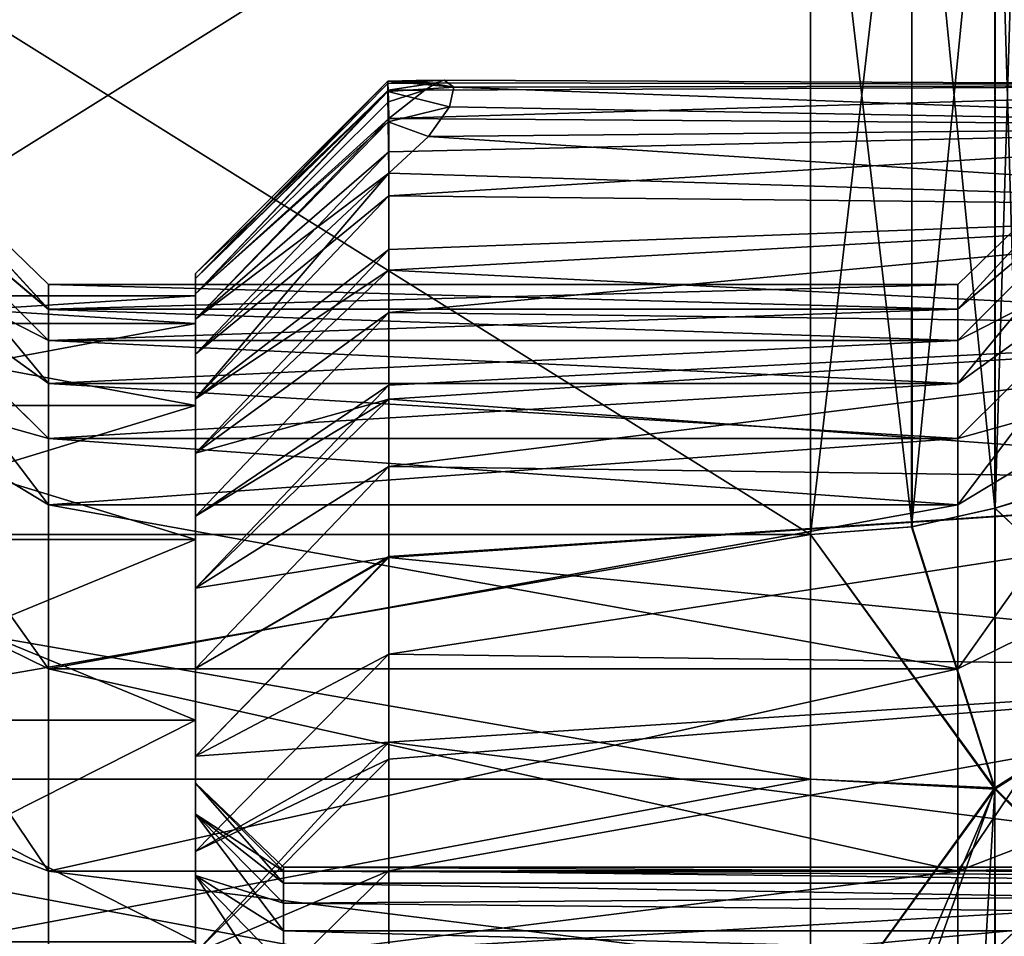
# Model space of a CAD drawing. Header units: metres. Extents: x -62 to 150, y -92 to 92.
# Tile 459 of 656: x -33.74 to -28.14, y 65.61 to 70.82. Entities that reach past the tile are written whole.
import ezdxf

# ---------------------------------------------------------------- set-up
doc = ezdxf.new("R2010")
doc.units = ezdxf.units.M
doc.layers.add('solid_500615', color=7, linetype='CONTINUOUS')

msp = doc.modelspace()

# ---------------------------------------------------------------- linework, layer by layer
at = {"layer": 'solid_500615'}
for points in [[(-29.239401, 72.892303, -8.839519), (-37.239399, 67.892303, -17.499773), (-37.239399, 72.892303, -8.839519)], [(-29.239401, 72.892303, -8.839519), (-29.239401, 67.892303, -17.499773), (-37.239399, 67.892303, -17.499773)], [(-29.239401, 67.892303, 3.160481), (-37.239399, 72.892303, -5.499773), (-37.239399, 67.892303, 3.160481)], [(-29.239401, 67.892303, 3.160481), (-29.239401, 72.892303, -5.499773), (-37.239399, 72.892303, -5.499773)], [(-28.660364, 72.847832, -8.916543), (-29.239401, 67.892303, -17.499773), (-29.239401, 72.892303, -8.839519)], [(-28.659792, 67.936859, 3.083315), (-29.239401, 72.892303, -5.499773), (-29.239401, 67.892303, 3.160481)], [(-28.66411, 72.848602, -5.424078), (-29.239401, 72.892303, -5.499773), (-28.659792, 67.936859, 3.083315)], [(-28.660364, 72.847832, -8.916543), (-28.664459, 67.935951, -17.424171), (-29.239401, 67.892303, -17.499773)], [(-28.189365, 72.743301, -9.097605), (-28.664459, 67.935951, -17.424171), (-28.660364, 72.847832, -8.916543)], [(-28.66411, 72.848602, -5.424078), (-28.659792, 67.936859, 3.083315), (-28.189236, 68.041336, 2.902354)], [(-28.66411, 72.848602, -5.424078), (-28.189236, 68.041336, 2.902354), (-28.188202, 72.743202, -5.241516)], [(-28.189365, 72.743301, -9.097605), (-28.18821, 68.041405, -17.241522), (-28.664459, 67.935951, -17.424171)], [(-28.049778, 72.699028, -9.174283), (-28.18821, 68.041405, -17.241522), (-28.189365, 72.743301, -9.097605)], [(-28.188202, 72.743202, -5.241516), (-28.189236, 68.041336, 2.902354), (-28.050165, 68.085434, 2.825976)], [(-28.049778, 72.699028, -9.174283), (-28.085726, 68.073235, -17.186396), (-28.18821, 68.041405, -17.241522)], [(-28.084993, 72.711136, -5.185978), (-28.188202, 72.743202, -5.241516), (-28.050165, 68.085434, 2.825976)], [(-31.645124, 70.471779, -7.169172), (-32.739399, 69.377075, -7.169646), (-32.739399, 69.348419, -6.432727)], [(-31.645878, 70.4133, -8.267622), (-32.739399, 69.377075, -7.169646), (-31.645124, 70.471779, -7.169172)], [(-31.644474, 70.458984, -6.639155), (-31.645124, 70.471779, -7.169172), (-32.739399, 69.348419, -6.432727)], [(-31.644474, 70.458984, -6.639155), (-32.739399, 69.348419, -6.432727), (-31.643303, 70.419594, -6.107407)], [(-31.645878, 70.4133, -8.267622), (-31.645124, 70.471779, -7.169172), (-31.269167, 70.437851, -8.080277)], [(-31.644474, 70.458984, -6.639155), (-31.484598, 70.474556, -7.169083), (-31.645124, 70.471779, -7.169172)], [(-31.269167, 70.437851, -8.080277), (-31.645124, 70.471779, -7.169172), (-31.484598, 70.474556, -7.169083)], [(-31.644474, 70.458984, -6.639155), (-31.324076, 70.477501, -7.168989), (-31.484598, 70.474556, -7.169083)], [(-31.644474, 70.458984, -6.639155), (-31.368038, 70.462868, -6.616057), (-31.324076, 70.477501, -7.168989)], [(-31.644474, 70.458984, -6.639155), (-31.643303, 70.419594, -6.107407), (-31.368038, 70.462868, -6.616057)], [(-31.643303, 70.419594, -6.107407), (-31.435246, 70.420349, -6.076768), (-31.368038, 70.462868, -6.616057)], [(-31.269167, 70.437851, -8.080277), (-31.484598, 70.474556, -7.169083), (-31.324076, 70.477501, -7.168989)], [(-25.239401, 70.448204, -6.386662), (-31.368038, 70.462868, -6.616057), (-31.435246, 70.420349, -6.076768)], [(-25.239401, 70.448204, -7.952631), (-31.324076, 70.477501, -7.168989), (-31.368038, 70.462868, -6.616057)], [(-25.239401, 70.448204, -6.386662), (-25.239401, 70.448204, -7.952631), (-31.368038, 70.462868, -6.616057)], [(-25.239401, 70.448204, -7.952631), (-31.269167, 70.437851, -8.080277), (-31.324076, 70.477501, -7.168989)], [(-34.739399, 70.441521, -8.036138), (-33.5774, 69.173531, -8.789777), (-33.5774, 69.315498, -7.169213)], [(-34.739399, 70.155579, -9.746681), (-33.5774, 69.173531, -8.789777), (-34.739399, 70.441521, -8.036138)], [(-34.739399, 70.441521, -8.036138), (-33.5774, 69.315498, -7.169213), (-34.739399, 70.441452, -6.302281)], [(-34.739399, 70.441452, -6.302281), (-33.5774, 69.315498, -7.169213), (-33.5774, 69.173378, -5.548654)], [(-34.739399, 70.441452, -6.302281), (-33.5774, 69.173378, -5.548654), (-34.739399, 70.155357, -4.591743)], [(-31.643303, 70.419594, -6.107407), (-32.739399, 69.348419, -6.432727), (-32.739399, 69.262024, -5.704052)], [(-31.643303, 70.419594, -6.107407), (-32.739399, 69.262024, -5.704052), (-31.641611, 70.353241, -5.57526)], [(-31.645878, 70.4133, -8.267622), (-32.739399, 69.262024, -8.63524), (-32.739399, 69.348419, -7.906565)], [(-31.64397, 70.239479, -9.368587), (-32.739399, 69.262024, -8.63524), (-31.645878, 70.4133, -8.267622)], [(-31.645878, 70.4133, -8.267622), (-32.739399, 69.348419, -7.906565), (-32.739399, 69.377075, -7.169646)], [(-31.645878, 70.4133, -8.267622), (-31.269167, 70.437851, -8.080277), (-31.294762, 70.326439, -8.942414)], [(-31.64397, 70.239479, -9.368587), (-31.645878, 70.4133, -8.267622), (-31.294762, 70.326439, -8.942414)], [(-31.643303, 70.419594, -6.107407), (-31.641611, 70.353241, -5.57526), (-31.435246, 70.420349, -6.076768)], [(-31.641611, 70.353241, -5.57526), (-31.6394, 70.259628, -5.044088), (-31.435246, 70.420349, -6.076768)], [(-25.239401, 70.448204, -6.386662), (-31.435246, 70.420349, -6.076768), (-31.6394, 70.259628, -5.044088)], [(-25.239401, 70.214806, -4.838183), (-25.239401, 70.448204, -6.386662), (-31.6394, 70.259628, -5.044088)], [(-25.239401, 70.214806, -9.501109), (-31.294762, 70.326439, -8.942414), (-31.269167, 70.437851, -8.080277)], [(-25.239401, 70.448204, -7.952631), (-25.239401, 70.214806, -9.501109), (-31.269167, 70.437851, -8.080277)], [(-28.4014, 69.315498, -7.169735), (-27.239401, 70.441475, -8.036684), (-27.239401, 70.44149, -6.302788)], [(-28.4014, 69.17347, -5.549134), (-27.239401, 70.44149, -6.302788), (-27.239401, 70.155479, -4.59221)], [(-28.4014, 69.315498, -7.169735), (-27.239401, 70.44149, -6.302788), (-28.4014, 69.17347, -5.549134)], [(-28.4014, 69.173431, -8.790337), (-27.239401, 70.155434, -9.747261), (-27.239401, 70.441475, -8.036684)], [(-28.4014, 69.173431, -8.790337), (-27.239401, 70.441475, -8.036684), (-28.4014, 69.315498, -7.169735)], [(-31.641611, 70.353241, -5.57526), (-32.739399, 69.262024, -5.704052), (-31.6394, 70.259628, -5.044088)], [(-31.64397, 70.239479, -9.368587), (-31.294762, 70.326439, -8.942414), (-31.413843, 70.157356, -9.739872)], [(-25.239401, 70.214806, -9.501109), (-31.413843, 70.157356, -9.739872), (-31.294762, 70.326439, -8.942414)], [(-31.6394, 70.259628, -5.044088), (-32.739399, 69.262024, -5.704052), (-32.739399, 69.117844, -4.979777)], [(-31.6394, 70.068871, -4.272076), (-31.6394, 70.259628, -5.044088), (-32.739399, 69.117844, -4.979777)], [(-31.64397, 70.239479, -9.368587), (-32.739399, 69.117844, -9.359514), (-32.739399, 69.262024, -8.63524)], [(-31.64397, 70.239479, -9.368587), (-31.6394, 69.94754, -10.459698), (-32.739399, 69.117844, -9.359514)], [(-31.64397, 70.239479, -9.368587), (-31.413843, 70.157356, -9.739872), (-31.6394, 69.94754, -10.459698)], [(-25.239401, 70.214806, -4.838183), (-31.6394, 70.259628, -5.044088), (-31.6394, 70.068871, -4.272076)], [(-25.239401, 70.214806, -4.838183), (-31.6394, 70.068871, -4.272076), (-31.6394, 69.820099, -3.516756)], [(-25.239401, 69.753227, -3.341785), (-25.239401, 70.214806, -4.838183), (-31.6394, 69.820099, -3.516756)], [(-25.239401, 70.214806, -9.501109), (-25.239401, 69.753227, -10.997506), (-31.413843, 70.157356, -9.739872)], [(-34.739399, 70.155579, -9.746681), (-33.5774, 68.996948, -9.584892), (-33.5774, 69.173531, -8.789777)], [(-34.739399, 69.590988, -11.387531), (-33.5774, 68.996948, -9.584892), (-34.739399, 70.155579, -9.746681)], [(-34.739399, 70.155357, -4.591743), (-33.5774, 69.173378, -5.548654), (-33.5774, 68.996719, -4.753545)], [(-34.739399, 70.155357, -4.591743), (-33.5774, 68.996719, -4.753545), (-33.5774, 68.751137, -3.976503)], [(-34.739399, 70.155357, -4.591743), (-33.5774, 68.751137, -3.976503), (-34.739399, 69.590622, -2.950929)], [(-25.239401, 69.753227, -10.997506), (-31.6394, 69.94754, -10.459698), (-31.413843, 70.157356, -9.739872)], [(-28.401402, 68.996841, -4.754003), (-27.239401, 70.155479, -4.59221), (-27.239401, 69.590805, -2.951344)], [(-28.4014, 69.17347, -5.549134), (-27.239401, 70.155479, -4.59221), (-28.401402, 68.996841, -4.754003)], [(-28.401402, 68.751228, -10.362532), (-27.239401, 69.590729, -11.38812), (-27.239401, 70.155434, -9.747261)], [(-28.401402, 68.996796, -9.585466), (-27.239401, 70.155434, -9.747261), (-28.4014, 69.173431, -8.790337)], [(-28.401402, 68.751228, -10.362532), (-27.239401, 70.155434, -9.747261), (-28.401402, 68.996796, -9.585466)], [(-31.6394, 70.068871, -4.272076), (-32.739399, 69.117844, -4.979777), (-32.739399, 68.918533, -4.271839)], [(-31.6394, 69.820099, -3.516756), (-31.6394, 70.068871, -4.272076), (-32.739399, 68.918533, -4.271839)], [(-31.6394, 69.94754, -10.459698), (-32.739399, 68.663658, -10.757338), (-32.739399, 68.918533, -10.067452)], [(-31.6394, 69.395554, -11.806623), (-32.739399, 68.663658, -10.757338), (-31.6394, 69.94754, -10.459698)], [(-31.6394, 69.94754, -10.459698), (-32.739399, 68.918533, -10.067452), (-32.739399, 69.117844, -9.359514)], [(-25.239401, 69.753227, -10.997506), (-31.6394, 69.395554, -11.806623), (-31.6394, 69.94754, -10.459698)], [(-31.6394, 69.820099, -3.516756), (-32.739399, 68.918533, -4.271839), (-32.739399, 68.663658, -3.581954)], [(-31.6394, 69.514763, -2.782478), (-31.6394, 69.820099, -3.516756), (-32.739399, 68.663658, -3.581954)], [(-25.239401, 69.753227, -3.341785), (-31.6394, 69.820099, -3.516756), (-31.6394, 69.514763, -2.782478)], [(-25.239401, 69.753227, -10.997506), (-25.239401, 69.073784, -12.408396), (-31.6394, 69.395554, -11.806623)], [(-25.239401, 69.753227, -3.341785), (-31.6394, 69.514763, -2.782478), (-31.6394, 69.154617, -2.073474)], [(-25.239401, 69.073784, -1.930896), (-25.239401, 69.753227, -3.341785), (-31.6394, 69.154617, -2.073474)], [(-34.739399, 69.590988, -11.387531), (-33.5774, 68.438896, -11.114714), (-33.5774, 68.751442, -10.361951)], [(-34.739399, 68.763908, -12.911776), (-33.5774, 68.438896, -11.114714), (-34.739399, 69.590988, -11.387531)], [(-34.739399, 69.590988, -11.387531), (-33.5774, 68.751442, -10.361951), (-33.5774, 68.996948, -9.584892)], [(-34.739399, 69.590622, -2.950929), (-33.5774, 68.751137, -3.976503), (-33.5774, 68.438522, -3.223772)], [(-34.739399, 69.590622, -2.950929), (-33.5774, 68.438522, -3.223772), (-33.5774, 68.061378, -2.501383)], [(-34.739399, 69.590622, -2.950929), (-33.5774, 68.061378, -2.501383), (-34.739399, 68.763428, -1.426786)], [(-28.401402, 68.438705, -3.224169), (-27.239401, 69.590805, -2.951344), (-27.239401, 68.763649, -1.427123)], [(-28.401402, 68.751289, -3.976933), (-27.239401, 69.590805, -2.951344), (-28.401402, 68.438705, -3.224169)], [(-28.401402, 68.996841, -4.754003), (-27.239401, 69.590805, -2.951344), (-28.401402, 68.751289, -3.976933)], [(-28.401402, 68.438629, -11.11529), (-27.239401, 69.590729, -11.38812), (-28.401402, 68.751228, -10.362532)], [(-28.4014, 68.061493, -11.837709), (-27.239401, 69.590729, -11.38812), (-28.401402, 68.438629, -11.11529)], [(-28.4014, 68.061493, -11.837709), (-27.239401, 68.76355, -12.91232), (-27.239401, 69.590729, -11.38812)], [(-31.6394, 69.514763, -2.782478), (-32.739399, 68.663658, -3.581954), (-32.739399, 68.354591, -2.911255)], [(-31.6394, 69.154617, -2.073474), (-31.6394, 69.514763, -2.782478), (-32.739399, 68.354591, -2.911255)], [(-31.6394, 69.395554, -11.806623), (-32.739399, 68.354591, -11.428037), (-32.739399, 68.663658, -10.757338)], [(-31.6394, 69.395554, -11.806623), (-31.6394, 68.662216, -13.064048), (-32.739399, 68.354591, -11.428037)], [(-25.239401, 69.073784, -12.408396), (-31.6394, 68.662216, -13.064048), (-31.6394, 69.395554, -11.806623)], [(-32.739399, 69.348419, -6.432727), (-32.739399, 69.377075, -7.169646), (-32.739399, 69.348419, -7.906565)], [(-32.739399, 69.348419, -6.432727), (-32.739399, 69.348419, -7.906565), (-32.739399, 69.262024, -8.63524)], [(-32.739399, 69.262024, -5.704052), (-32.739399, 69.348419, -6.432727), (-32.739399, 69.262024, -8.63524)], [(-28.4014, 69.315498, -7.169735), (-33.5774, 69.315498, -7.169213), (-33.5774, 69.173531, -8.789777)], [(-28.4014, 69.173431, -8.790337), (-28.4014, 69.315498, -7.169735), (-33.5774, 69.173531, -8.789777)], [(-28.4014, 69.17347, -5.549134), (-33.5774, 69.173378, -5.548654), (-33.5774, 69.315498, -7.169213)], [(-28.4014, 69.315498, -7.169735), (-28.4014, 69.17347, -5.549134), (-33.5774, 69.315498, -7.169213)], [(-32.739399, 69.25, -7.169646), (-35.239399, 69.25, -7.169646), (-35.239399, 69.092514, -5.470016)], [(-32.739399, 69.092514, -8.869275), (-35.239399, 69.092514, -8.869275), (-35.239399, 69.25, -7.169646)], [(-32.739399, 69.25, -7.169646), (-32.739399, 69.092514, -8.869275), (-35.239399, 69.25, -7.169646)], [(-32.739399, 69.092514, -5.470016), (-32.739399, 69.25, -7.169646), (-35.239399, 69.092514, -5.470016)], [(-32.739399, 69.262024, -5.704052), (-32.739399, 69.262024, -8.63524), (-32.739399, 69.117844, -9.359514)], [(-32.739399, 69.117844, -4.979777), (-32.739399, 69.262024, -5.704052), (-32.739399, 69.117844, -9.359514)], [(-32.739399, 69.25, -7.169646), (-32.739399, 65.5, -7.169646), (-32.739399, 65.362083, -8.393591)], [(-32.739399, 69.092514, -5.470016), (-32.739399, 65.5, -7.169646), (-32.739399, 69.25, -7.169646)], [(-32.739399, 69.25, -7.169646), (-32.739399, 65.362083, -8.393591), (-32.739399, 69.092514, -8.869275)], [(-28.4014, 69.173431, -8.790337), (-33.5774, 69.173531, -8.789777), (-33.5774, 68.996948, -9.584892)], [(-28.4014, 69.17347, -5.549134), (-28.401402, 68.996841, -4.754003), (-33.5774, 69.173378, -5.548654)], [(-28.401402, 68.996796, -9.585466), (-28.4014, 69.173431, -8.790337), (-33.5774, 68.996948, -9.584892)], [(-28.401402, 68.996841, -4.754003), (-33.5774, 68.996719, -4.753545), (-33.5774, 69.173378, -5.548654)], [(-31.6394, 69.154617, -2.073474), (-32.739399, 68.354591, -2.911255), (-32.739399, 67.996178, -2.270963)], [(-31.6394, 68.741737, -1.393827), (-31.6394, 69.154617, -2.073474), (-32.739399, 67.996178, -2.270963)], [(-32.739399, 69.117844, -4.979777), (-32.739399, 69.117844, -9.359514), (-32.739399, 68.918533, -10.067452)], [(-32.739399, 68.918533, -4.271839), (-32.739399, 69.117844, -4.979777), (-32.739399, 68.918533, -10.067452)], [(-25.239401, 69.073784, -1.930896), (-31.6394, 69.154617, -2.073474), (-31.6394, 68.741737, -1.393827)], [(-32.739399, 69.092514, -5.470016), (-35.239399, 69.092514, -5.470016), (-35.239399, 68.625397, -3.828244)], [(-32.739399, 69.092514, -5.470016), (-35.239399, 68.625397, -3.828244), (-32.739399, 68.625397, -3.828244)], [(-32.739399, 68.625397, -10.511048), (-35.239399, 68.625397, -10.511048), (-35.239399, 69.092514, -8.869275)], [(-32.739399, 69.092514, -8.869275), (-32.739399, 68.625397, -10.511048), (-35.239399, 69.092514, -8.869275)], [(-32.739399, 69.092514, -5.470016), (-32.739399, 65.362083, -5.945701), (-32.739399, 65.5, -7.169646)], [(-32.739399, 69.092514, -8.869275), (-32.739399, 65.362083, -8.393591), (-32.739399, 64.955269, -9.556118)], [(-32.739399, 69.092514, -8.869275), (-32.739399, 64.955269, -9.556118), (-32.739399, 68.625397, -10.511048)], [(-32.739399, 69.092514, -5.470016), (-32.739399, 64.955269, -4.783174), (-32.739399, 65.362083, -5.945701)], [(-32.739399, 69.092514, -5.470016), (-32.739399, 68.625397, -3.828244), (-32.739399, 64.955269, -4.783174)], [(-25.239401, 69.073784, -12.408396), (-25.239401, 68.191643, -13.70226), (-31.6394, 68.662216, -13.064048)], [(-25.239401, 69.073784, -1.930896), (-31.6394, 68.741737, -1.393827), (-31.6394, 68.278496, -0.747453)], [(-25.239401, 68.191643, -0.637031), (-25.239401, 69.073784, -1.930896), (-31.6394, 68.278496, -0.747453)], [(-28.401402, 68.996796, -9.585466), (-33.5774, 68.996948, -9.584892), (-33.5774, 68.751442, -10.361951)], [(-28.401402, 68.996841, -4.754003), (-28.401402, 68.751289, -3.976933), (-33.5774, 68.996719, -4.753545)], [(-28.401402, 68.751228, -10.362532), (-28.401402, 68.996796, -9.585466), (-33.5774, 68.751442, -10.361951)], [(-28.401402, 68.751289, -3.976933), (-33.5774, 68.751137, -3.976503), (-33.5774, 68.996719, -4.753545)], [(-32.739399, 68.918533, -4.271839), (-32.739399, 68.918533, -10.067452), (-32.739399, 68.663658, -10.757338)], [(-32.739399, 68.663658, -3.581954), (-32.739399, 68.918533, -4.271839), (-32.739399, 68.663658, -10.757338)], [(-34.739399, 68.763908, -12.911776), (-33.5774, 67.127899, -13.167283), (-33.5774, 68.061813, -11.837155)], [(-34.739399, 67.699036, -14.27616), (-33.5774, 67.127899, -13.167283), (-34.739399, 68.763908, -12.911776)], [(-34.739399, 68.763908, -12.911776), (-33.5774, 68.061813, -11.837155), (-33.5774, 68.438896, -11.114714)], [(-34.739399, 68.763428, -1.426786), (-33.5774, 68.061378, -2.501383), (-33.5774, 67.127365, -1.171377)], [(-34.739399, 68.763428, -1.426786), (-33.5774, 67.127365, -1.171377), (-34.739399, 67.698463, -0.06251)], [(-28.401402, 68.751228, -10.362532), (-33.5774, 68.751442, -10.361951), (-33.5774, 68.438896, -11.114714)], [(-28.401402, 68.751289, -3.976933), (-28.401402, 68.438705, -3.224169), (-33.5774, 68.751137, -3.976503)], [(-28.401402, 68.438629, -11.11529), (-28.401402, 68.751228, -10.362532), (-33.5774, 68.438896, -11.114714)], [(-28.401402, 68.438705, -3.224169), (-33.5774, 68.438522, -3.223772), (-33.5774, 68.751137, -3.976503)], [(-31.6394, 68.741737, -1.393827), (-32.739399, 67.996178, -2.270963), (-32.739399, 67.58622, -1.657937)], [(-31.6394, 68.278496, -0.747453), (-31.6394, 68.741737, -1.393827), (-32.739399, 67.58622, -1.657937)], [(-28.401402, 68.438705, -3.224169), (-27.239401, 68.763649, -1.427123), (-28.4014, 68.061584, -2.501739)], [(-28.4014, 67.127586, -1.171645), (-27.239401, 68.763649, -1.427123), (-27.239401, 67.6987, -0.062766)], [(-28.4014, 68.061584, -2.501739), (-27.239401, 68.763649, -1.427123), (-28.4014, 67.127586, -1.171645)], [(-28.4014, 67.12748, -13.167777), (-27.239401, 67.698578, -14.276654), (-27.239401, 68.76355, -12.91232)], [(-28.4014, 67.12748, -13.167777), (-27.239401, 68.76355, -12.91232), (-28.4014, 68.061493, -11.837709)], [(-32.739399, 68.663658, -3.581954), (-32.739399, 68.663658, -10.757338), (-32.739399, 68.354591, -11.428037)], [(-32.739399, 68.354591, -2.911255), (-32.739399, 68.663658, -3.581954), (-32.739399, 68.354591, -11.428037)], [(-31.6394, 68.662216, -13.064048), (-32.739399, 67.58622, -12.681355), (-32.739399, 67.996178, -12.068329)], [(-31.6394, 68.662216, -13.064048), (-31.6394, 67.761688, -14.207701), (-32.739399, 67.58622, -12.681355)], [(-31.6394, 68.662216, -13.064048), (-32.739399, 67.996178, -12.068329), (-32.739399, 68.354591, -11.428037)], [(-25.239401, 68.191643, -13.70226), (-31.6394, 67.761688, -14.207701), (-31.6394, 68.662216, -13.064048)], [(-32.739399, 68.625397, -3.828244), (-35.239399, 68.625397, -3.828244), (-35.239399, 67.864563, -2.30024)], [(-32.739399, 68.625397, -3.828244), (-35.239399, 67.864563, -2.30024), (-32.739399, 67.864563, -2.30024)], [(-32.739399, 67.864563, -12.039052), (-35.239399, 67.864563, -12.039052), (-35.239399, 68.625397, -10.511048)], [(-32.739399, 68.625397, -10.511048), (-32.739399, 67.864563, -12.039052), (-35.239399, 68.625397, -10.511048)], [(-32.739399, 68.625397, -10.511048), (-32.739399, 64.955269, -9.556118), (-32.739399, 64.29998, -10.598942)], [(-32.739399, 68.625397, -10.511048), (-32.739399, 64.29998, -10.598942), (-32.739399, 63.429085, -11.469786)], [(-32.739399, 68.625397, -10.511048), (-32.739399, 63.429085, -11.469786), (-32.739399, 67.864563, -12.039052)], [(-32.739399, 68.625397, -3.828244), (-32.739399, 64.29998, -3.74035), (-32.739399, 64.955269, -4.783174)], [(-32.739399, 68.625397, -3.828244), (-32.739399, 67.864563, -2.30024), (-32.739399, 64.29998, -3.74035)], [(-28.401402, 68.438629, -11.11529), (-33.5774, 68.438896, -11.114714), (-33.5774, 68.061813, -11.837155)], [(-28.401402, 68.438705, -3.224169), (-28.4014, 68.061584, -2.501739), (-33.5774, 68.438522, -3.223772)], [(-28.4014, 68.061493, -11.837709), (-28.401402, 68.438629, -11.11529), (-33.5774, 68.061813, -11.837155)], [(-28.4014, 68.061584, -2.501739), (-33.5774, 68.061378, -2.501383), (-33.5774, 68.438522, -3.223772)], [(-32.739399, 68.354591, -2.911255), (-32.739399, 68.354591, -11.428037), (-32.739399, 67.996178, -12.068329)], [(-32.739399, 67.996178, -2.270963), (-32.739399, 68.354591, -2.911255), (-32.739399, 67.996178, -12.068329)], [(-31.6394, 68.278496, -0.747453), (-32.739399, 67.58622, -1.657937), (-32.739399, 67.129883, -1.078603)], [(-31.6394, 67.767563, -0.138074), (-31.6394, 68.278496, -0.747453), (-32.739399, 67.129883, -1.078603)], [(-25.239401, 68.191643, -0.637031), (-31.6394, 68.278496, -0.747453), (-31.6394, 67.767563, -0.138074)], [(-25.239401, 68.191643, -13.70226), (-25.239401, 67.126511, -14.850197), (-31.6394, 67.761688, -14.207701)], [(-25.239401, 68.191643, -0.637031), (-31.6394, 67.767563, -0.138074), (-31.6394, 67.211884, 0.430798)], [(-25.239401, 67.126511, 0.510905), (-25.239401, 68.191643, -0.637031), (-31.6394, 67.211884, 0.430798)], [(-28.4014, 68.061493, -11.837709), (-33.5774, 68.061813, -11.837155), (-33.5774, 67.127899, -13.167283)], [(-28.4014, 68.061584, -2.501739), (-28.4014, 67.127586, -1.171645), (-33.5774, 68.061378, -2.501383)], [(-28.4014, 67.12748, -13.167777), (-28.4014, 68.061493, -11.837709), (-33.5774, 67.127899, -13.167283)], [(-28.4014, 67.127586, -1.171645), (-33.5774, 67.127365, -1.171377), (-33.5774, 68.061378, -2.501383)], [(-27.183178, 67.09417, 3.192143), (-28.050165, 68.085434, 2.825976), (-28.189236, 68.041336, 2.902354)], [(-28.18821, 68.041405, -17.241522), (-28.085726, 68.073235, -17.186396), (-27.183178, 67.084892, -17.537783)], [(-32.739399, 67.996178, -2.270963), (-32.739399, 67.996178, -12.068329), (-32.739399, 67.58622, -12.681355)], [(-32.739399, 67.58622, -1.657937), (-32.739399, 67.996178, -2.270963), (-32.739399, 67.58622, -12.681355)], [(-28.664459, 67.935951, -17.424171), (-28.18821, 68.041405, -17.241522), (-28.18932, 66.443962, -18.33157)], [(-28.18932, 66.450752, 3.988355), (-28.189236, 68.041336, 2.902354), (-28.659792, 67.936859, 3.083315)], [(-28.18932, 66.443962, -18.33157), (-28.18821, 68.041405, -17.241522), (-27.183178, 67.084892, -17.537783)], [(-27.183178, 67.09417, 3.192143), (-28.189236, 68.041336, 2.902354), (-28.18932, 66.450752, 3.988355)], [(-28.18932, 66.450752, 3.988355), (-28.659792, 67.936859, 3.083315), (-29.239401, 67.892303, 3.160481)], [(-28.664459, 67.935951, -17.424171), (-28.18932, 66.443962, -18.33157), (-29.239401, 67.892303, -17.499773)], [(-29.239401, 66.5, -18.427977), (-37.239399, 66.5, -18.427977), (-37.239399, 67.892303, -17.499773)], [(-29.239401, 67.892303, -17.499773), (-29.239401, 66.5, -18.427977), (-37.239399, 67.892303, -17.499773)], [(-29.239401, 67.892303, 3.160481), (-37.239399, 67.892303, 3.160481), (-37.239399, 66.5, 4.088685)], [(-29.239401, 66.5, 4.088685), (-29.239401, 67.892303, 3.160481), (-37.239399, 66.5, 4.088685)], [(-28.18932, 66.443962, -18.33157), (-29.239401, 66.5, -18.427977), (-29.239401, 67.892303, -17.499773)], [(-28.18932, 66.450752, 3.988355), (-29.239401, 67.892303, 3.160481), (-29.239401, 66.5, 4.088685)], [(-32.739399, 67.864563, -2.30024), (-35.239399, 67.864563, -2.30024), (-35.239399, 66.835899, -0.938045)], [(-32.739399, 67.864563, -2.30024), (-35.239399, 66.835899, -0.938045), (-32.739399, 66.835899, -0.938045)], [(-32.739399, 66.835899, -13.401247), (-35.239399, 66.835899, -13.401247), (-35.239399, 67.864563, -12.039052)], [(-32.739399, 67.864563, -12.039052), (-32.739399, 66.835899, -13.401247), (-35.239399, 67.864563, -12.039052)], [(-32.739399, 67.864563, -12.039052), (-32.739399, 63.429085, -11.469786), (-32.739399, 62.386265, -12.124998)], [(-32.739399, 67.864563, -12.039052), (-32.739399, 62.386265, -12.124998), (-32.739399, 61.223812, -12.531738)], [(-32.739399, 67.864563, -12.039052), (-32.739399, 61.223812, -12.531738), (-32.739399, 60, -12.669622)], [(-32.739399, 67.864563, -12.039052), (-32.739399, 60, -12.669622), (-32.739399, 53.164101, -13.401247)], [(-32.739399, 67.864563, -12.039052), (-32.739399, 53.164101, -13.401247), (-32.739399, 66.835899, -13.401247)], [(-32.739399, 67.864563, -2.30024), (-32.739399, 63.429085, -2.869506), (-32.739399, 64.29998, -3.74035)], [(-32.739399, 67.864563, -2.30024), (-32.739399, 62.386265, -2.214294), (-32.739399, 63.429085, -2.869506)], [(-32.739399, 67.864563, -2.30024), (-32.739399, 66.835899, -0.938045), (-32.739399, 62.386265, -2.214294)], [(-31.6394, 67.767563, -0.138074), (-32.739399, 67.129883, -1.078603), (-32.739399, 66.631683, -0.539874)], [(-31.6394, 67.211884, 0.430798), (-31.6394, 67.767563, -0.138074), (-32.739399, 66.631683, -0.539874)], [(-31.6394, 67.761688, -14.207701), (-32.739399, 66.631683, -13.799417), (-32.739399, 67.129883, -13.260689)], [(-31.6394, 67.761688, -14.207701), (-31.6394, 66.711342, -15.215507), (-32.739399, 66.631683, -13.799417)], [(-31.6394, 67.761688, -14.207701), (-32.739399, 67.129883, -13.260689), (-32.739399, 67.58622, -12.681355)], [(-25.239401, 67.126511, -14.850197), (-31.6394, 66.711342, -15.215507), (-31.6394, 67.761688, -14.207701)], [(-34.739399, 67.699036, -14.27616), (-33.5774, 65.977684, -14.314281), (-33.5774, 67.127899, -13.167283)], [(-34.739399, 66.422668, -15.447625), (-33.5774, 65.977684, -14.314281), (-34.739399, 67.699036, -14.27616)], [(-34.739399, 67.698463, -0.06251), (-33.5774, 67.127365, -1.171377), (-33.5774, 65.977013, -0.024445)], [(-34.739399, 67.698463, -0.06251), (-33.5774, 65.977013, -0.024445), (-34.739399, 66.421928, 1.108906)], [(-28.401402, 65.977257, -0.024653), (-27.239401, 67.6987, -0.062766), (-27.239401, 66.422195, 1.1087)], [(-28.4014, 67.127586, -1.171645), (-27.239401, 67.6987, -0.062766), (-28.401402, 65.977257, -0.024653)], [(-28.401402, 65.977119, -14.314755), (-27.239401, 66.422043, -15.44811), (-27.239401, 67.698578, -14.276654)], [(-28.401402, 65.977119, -14.314755), (-27.239401, 67.698578, -14.276654), (-28.4014, 67.12748, -13.167777)], [(-32.739399, 67.58622, -1.657937), (-32.739399, 67.58622, -12.681355), (-32.739399, 67.129883, -13.260689)], [(-32.739399, 67.129883, -1.078603), (-32.739399, 67.58622, -1.657937), (-32.739399, 67.129883, -13.260689)], [(-31.6394, 67.211884, 0.430798), (-32.739399, 66.631683, -0.539874), (-32.739399, 66.089317, -0.038672)], [(-31.6394, 66.614662, 0.955886), (-31.6394, 67.211884, 0.430798), (-32.739399, 66.089317, -0.038672)], [(-25.239401, 67.126511, 0.510905), (-31.6394, 67.211884, 0.430798), (-31.6394, 66.614662, 0.955886)], [(-28.4014, 67.12748, -13.167777), (-33.5774, 67.127899, -13.167283), (-33.5774, 65.977684, -14.314281)], [(-28.4014, 67.127586, -1.171645), (-28.401402, 65.977257, -0.024653), (-33.5774, 67.127365, -1.171377)], [(-28.401402, 65.977119, -14.314755), (-28.4014, 67.12748, -13.167777), (-33.5774, 65.977684, -14.314281)], [(-28.401402, 65.977257, -0.024653), (-33.5774, 65.977013, -0.024445), (-33.5774, 67.127365, -1.171377)], [(-32.739399, 67.129883, -1.078603), (-32.739399, 67.129883, -13.260689), (-32.739399, 66.631683, -13.799417)], [(-32.739399, 66.631683, -0.539874), (-32.739399, 67.129883, -1.078603), (-32.739399, 66.631683, -13.799417)], [(-25.239401, 67.126511, -14.850197), (-25.239401, 65.902184, -15.826563), (-31.6394, 66.711342, -15.215507)], [(-25.239401, 67.126511, 0.510905), (-31.6394, 66.614662, 0.955886), (-31.6394, 65.979332, 1.434166)], [(-25.239401, 65.902184, 1.487271), (-25.239401, 67.126511, 0.510905), (-31.6394, 65.979332, 1.434166)], [(-27.183178, 65.457611, 4.140016), (-27.183178, 67.09417, 3.192143), (-28.18932, 66.450752, 3.988355)], [(-28.18932, 66.443962, -18.33157), (-27.183178, 67.084892, -17.537783), (-27.183178, 65.445282, -18.485249)], [(-32.739399, 66.835899, -0.938045), (-35.239399, 66.835899, -0.938045), (-35.239399, 65.57444, 0.211948)], [(-32.739399, 66.835899, -0.938045), (-35.239399, 65.57444, 0.211948), (-32.739399, 65.57444, 0.211948)], [(-32.739399, 65.57444, -14.55124), (-35.239399, 65.57444, -14.55124), (-35.239399, 66.835899, -13.401247)], [(-32.739399, 66.835899, -13.401247), (-32.739399, 65.57444, -14.55124), (-35.239399, 66.835899, -13.401247)], [(-32.739399, 66.835899, -13.401247), (-32.739399, 53.164101, -13.401247), (-32.739399, 54.42556, -14.55124)], [(-32.739399, 66.835899, -13.401247), (-32.739399, 54.42556, -14.55124), (-32.739399, 65.57444, -14.55124)], [(-32.739399, 66.835899, -0.938045), (-32.739399, 61.223812, -1.807553), (-32.739399, 62.386265, -2.214294)], [(-32.739399, 66.835899, -0.938045), (-32.739399, 60, -1.66967), (-32.739399, 61.223812, -1.807553)], [(-32.739399, 66.835899, -0.938045), (-32.739399, 52.135441, -2.30024), (-32.739399, 60, -1.66967)], [(-32.739399, 66.835899, -0.938045), (-32.739399, 53.164101, -0.938045), (-32.739399, 52.135441, -2.30024)], [(-32.739399, 66.835899, -0.938045), (-32.739399, 65.57444, 0.211948), (-32.739399, 53.164101, -0.938045)], [(-31.6394, 66.711342, -15.215507), (-32.739399, 65.511955, -14.756203), (-32.739399, 66.089317, -14.30062)], [(-31.6394, 66.711342, -15.215507), (-31.6394, 65.531456, -16.068014), (-32.739399, 65.511955, -14.756203)], [(-31.6394, 66.711342, -15.215507), (-32.739399, 66.089317, -14.30062), (-32.739399, 66.631683, -13.799417)], [(-25.239401, 65.902184, -15.826563), (-31.6394, 65.531456, -16.068014), (-31.6394, 66.711342, -15.215507)], [(-32.739399, 66.477539, -7.70782), (-32.739399, 66.631683, -13.799417), (-32.739399, 66.089317, -14.30062)], [(-32.739399, 66.477539, -7.70782), (-32.739399, 66.631683, -0.539874), (-32.739399, 66.631683, -13.799417)], [(-32.739399, 66.300514, -5.573777), (-32.739399, 66.089317, -0.038672), (-32.739399, 66.631683, -0.539874)], [(-32.739399, 66.477531, -6.631438), (-32.739399, 66.300514, -5.573777), (-32.739399, 66.631683, -0.539874)], [(-32.739399, 66.477539, -7.70782), (-32.739399, 66.477531, -6.631438), (-32.739399, 66.631683, -0.539874)], [(-31.6394, 66.614662, 0.955886), (-32.739399, 66.089317, -0.038672), (-32.739399, 65.511955, 0.416911)], [(-31.6394, 65.979332, 1.434166), (-31.6394, 66.614662, 0.955886), (-32.739399, 65.511955, 0.416911)], [(-29.239401, 65, -19.169645), (-37.239399, 65, -19.169645), (-37.239399, 66.5, -18.427977)], [(-29.239401, 66.5, -18.427977), (-29.239401, 65, -19.169645), (-37.239399, 66.5, -18.427977)], [(-29.239401, 66.5, 4.088685), (-37.239399, 66.5, 4.088685), (-37.239399, 65, 4.830354)], [(-29.239401, 65, 4.830354), (-29.239401, 66.5, 4.088685), (-37.239399, 65, 4.830354)], [(-32.739399, 66.300522, -8.765484), (-32.739399, 66.477539, -7.70782), (-32.739399, 66.089317, -14.30062)], [(-32.239399, 66, -7.169637), (-32.739399, 66.477531, -6.631438), (-32.739399, 66.477539, -7.70782)], [(-32.239399, 65.977165, -7.692619), (-32.739399, 66.477539, -7.70782), (-32.739399, 66.300522, -8.765484)], [(-32.239399, 66, -7.169637), (-32.739399, 66.477539, -7.70782), (-32.239399, 65.977165, -7.692619)], [(-32.239399, 65.908829, -6.127658), (-32.739399, 66.300514, -5.573777), (-32.739399, 66.477531, -6.631438)], [(-32.239399, 65.977165, -6.646655), (-32.739399, 66.477531, -6.631438), (-32.239399, 66, -7.169637)], [(-32.239399, 65.908829, -6.127658), (-32.739399, 66.477531, -6.631438), (-32.239399, 65.977165, -6.646655)], [(-28.18932, 66.443962, -18.33157), (-29.239401, 65, -19.169645), (-29.239401, 66.5, -18.427977)], [(-28.18932, 66.450752, 3.988355), (-29.239401, 66.5, 4.088685), (-29.239401, 65, 4.830354)], [(-34.739399, 66.422668, -15.447625), (-33.577396, 65.329727, -14.809837), (-33.5774, 65.977684, -14.314281)], [(-34.739399, 64.962723, -16.397018), (-33.577396, 65.329727, -14.809837), (-34.739399, 66.422668, -15.447625)], [(-34.739399, 66.421928, 1.108906), (-33.5774, 65.977013, -0.024445), (-33.5774, 65.328949, 0.47109)], [(-34.739399, 66.421928, 1.108906), (-33.5774, 65.328949, 0.47109), (-33.5774, 64.638107, 0.909124)], [(-34.739399, 66.421928, 1.108906), (-33.5774, 64.638107, 0.909124), (-34.739399, 64.9618, 2.058222)], [(-28.733845, 64.931824, 4.830354), (-28.18932, 66.450752, 3.988355), (-29.239401, 65, 4.830354)], [(-28.824316, 64.95388, -19.169645), (-29.239401, 65, -19.169645), (-28.18932, 66.443962, -18.33157)], [(-28.824316, 64.95388, -19.169645), (-28.18932, 66.443962, -18.33157), (-28.288675, 64.756668, -19.169645)], [(-28.733845, 64.931824, 4.830354), (-28.189392, 64.701851, 4.830354), (-28.18932, 66.450752, 3.988355)], [(-28.401403, 65.329216, 0.470902), (-27.239401, 66.422195, 1.1087), (-27.239401, 64.962105, 2.058058)], [(-28.401402, 65.977257, -0.024653), (-27.239401, 66.422195, 1.1087), (-28.401403, 65.329216, 0.470902)], [(-28.401403, 65.329056, -14.810307), (-27.239401, 66.422043, -15.44811), (-28.401402, 65.977119, -14.314755)], [(-28.401402, 64.638214, -15.248354), (-27.239401, 66.422043, -15.44811), (-28.401403, 65.329056, -14.810307)], [(-28.401402, 64.638214, -15.248354), (-27.239401, 64.961914, -16.397451), (-27.239401, 66.422043, -15.44811)], [(-28.288675, 64.756668, -19.169645), (-28.18932, 66.443962, -18.33157), (-28.18671, 64.699036, -19.169645)], [(-27.183178, 65.457611, 4.140016), (-28.18932, 66.450752, 3.988355), (-28.189392, 64.701851, 4.830354)], [(-28.18671, 64.699036, -19.169645), (-28.18932, 66.443962, -18.33157), (-27.183178, 65.445282, -18.485249)], [(-32.739399, 65.952835, -9.779396), (-32.739399, 66.300522, -8.765484), (-32.739399, 66.089317, -14.30062)], [(-32.239399, 65.795525, -8.722677), (-32.739399, 66.300522, -8.765484), (-32.739399, 65.952835, -9.779396)], [(-32.239399, 65.908829, -8.211616), (-32.739399, 66.300522, -8.765484), (-32.239399, 65.795525, -8.722677)], [(-32.239399, 65.977165, -7.692619), (-32.739399, 66.300522, -8.765484), (-32.239399, 65.908829, -8.211616)], [(-32.739399, 66.300514, -5.573777), (-32.739399, 65.95282, -4.559868), (-32.739399, 66.089317, -0.038672)], [(-32.239399, 65.638092, -5.117361), (-32.739399, 65.95282, -4.559868), (-32.739399, 66.300514, -5.573777)], [(-32.239399, 65.795517, -5.616598), (-32.739399, 66.300514, -5.573777), (-32.239399, 65.908829, -6.127658)], [(-32.239399, 65.638092, -5.117361), (-32.739399, 66.300514, -5.573777), (-32.239399, 65.795517, -5.616598)], [(-32.739399, 65.952835, -9.779396), (-32.739399, 66.089317, -14.30062), (-32.739399, 65.511955, -14.756203)], [(-32.739399, 65.95282, -4.559868), (-32.739399, 65.511955, 0.416911), (-32.739399, 66.089317, -0.038672)], [(-28.401402, 65.977119, -14.314755), (-33.5774, 65.977684, -14.314281), (-33.577396, 65.329727, -14.809837)], [(-28.401402, 65.977257, -0.024653), (-28.401403, 65.329216, 0.470902), (-33.5774, 65.977013, -0.024445)], [(-28.401403, 65.329216, 0.470902), (-33.5774, 65.328949, 0.47109), (-33.5774, 65.977013, -0.024445)], [(-28.401403, 65.329056, -14.810307), (-28.401402, 65.977119, -14.314755), (-33.577396, 65.329727, -14.809837)], [(-31.6394, 65.979332, 1.434166), (-32.739399, 65.511955, 0.416911), (-32.739399, 64.900253, 0.82523)], [(-31.6394, 65.309563, 1.862883), (-31.6394, 65.979332, 1.434166), (-32.739399, 64.900253, 0.82523)], [(-32.239399, 65.977165, -7.692619), (-16.239401, 65.908104, -8.212761), (-16.239401, 66, -7.169646)], [(-32.239399, 66, -7.169637), (-16.239401, 66, -7.169646), (-16.239401, 65.908104, -6.126531)], [(-32.239399, 66, -7.169637), (-32.239399, 65.977165, -7.692619), (-16.239401, 66, -7.169646)], [(-32.239399, 65.977165, -6.646655), (-32.239399, 66, -7.169637), (-16.239401, 65.908104, -6.126531)], [(-32.239399, 65.977165, -7.692619), (-32.239399, 65.908829, -8.211616), (-16.239401, 65.908104, -8.212761)], [(-32.239399, 65.908829, -6.127658), (-32.239399, 65.977165, -6.646655), (-16.239401, 65.908104, -6.126531)], [(-25.239401, 65.902184, 1.487271), (-31.6394, 65.979332, 1.434166), (-31.6394, 65.309563, 1.862883)], [(-32.739399, 65.440765, -10.725926), (-32.739399, 65.952835, -9.779396), (-32.739399, 65.511955, -14.756203)], [(-32.239399, 65.437767, -9.705525), (-32.739399, 65.952835, -9.779396), (-32.739399, 65.440765, -10.725926)], [(-32.239399, 65.6381, -9.221914), (-32.739399, 65.952835, -9.779396), (-32.239399, 65.437767, -9.705525)], [(-32.239399, 65.795525, -8.722677), (-32.739399, 65.952835, -9.779396), (-32.239399, 65.6381, -9.221914)], [(-32.739399, 65.95282, -4.559868), (-32.739399, 65.440742, -3.613337), (-32.739399, 65.511955, 0.416911)], [(-32.239399, 65.196037, -4.169441), (-32.739399, 65.440742, -3.613337), (-32.739399, 65.95282, -4.559868)], [(-32.239399, 65.437759, -4.633749), (-32.739399, 65.95282, -4.559868), (-32.239399, 65.638092, -5.117361)], [(-32.239399, 65.196037, -4.169441), (-32.739399, 65.95282, -4.559868), (-32.239399, 65.437759, -4.633749)], [(-32.239399, 65.908829, -8.211616), (-32.239399, 65.795525, -8.722677), (-16.239401, 65.908104, -8.212761)], [(-32.239399, 65.908829, -6.127658), (-16.239401, 65.908104, -6.126531), (-16.239401, 65.638123, -5.118958)], [(-32.239399, 65.795517, -5.616598), (-32.239399, 65.908829, -6.127658), (-16.239401, 65.638123, -5.118958)], [(-32.239399, 65.795525, -8.722677), (-16.239401, 65.638123, -9.220333), (-16.239401, 65.908104, -8.212761)], [(-25.239401, 65.902184, -15.826563), (-25.239401, 64.546021, -16.609547), (-31.6394, 65.531456, -16.068014)], [(-25.239401, 65.902184, 1.487271), (-31.6394, 65.309563, 1.862883), (-31.6394, 64.6092, 2.239566)], [(-25.239401, 64.546021, 2.270255), (-25.239401, 65.902184, 1.487271), (-31.6394, 64.6092, 2.239566)], [(-32.239399, 65.795525, -8.722677), (-32.239399, 65.6381, -9.221914), (-16.239401, 65.638123, -9.220333)], [(-32.239399, 65.638092, -5.117361), (-32.239399, 65.795517, -5.616598), (-16.239401, 65.638123, -5.118958)], [(-32.239399, 65.437767, -9.705525), (-16.239401, 65.196152, -10.169646), (-16.239401, 65.638123, -9.220333)], [(-32.239399, 65.6381, -9.221914), (-32.239399, 65.437767, -9.705525), (-16.239401, 65.638123, -9.220333)], [(-32.239399, 65.638092, -5.117361), (-16.239401, 65.638123, -5.118958), (-16.239401, 65.196152, -4.169646)], [(-32.239399, 65.437759, -4.633749), (-32.239399, 65.638092, -5.117361), (-16.239401, 65.196152, -4.169646)]]:
    msp.add_3dface(points, dxfattribs=at)

doc.saveas('drawing.dxf')
